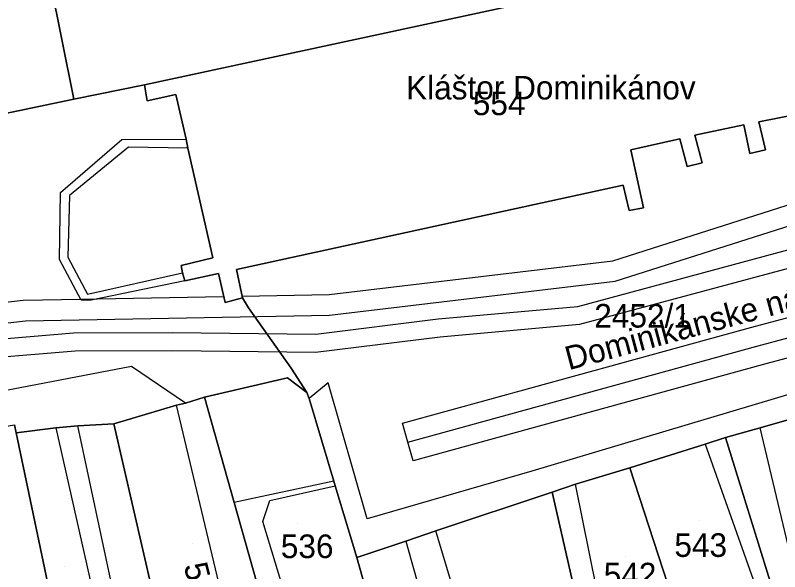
# Model space of a CAD drawing. Extents: x -263423 to -261326, y -1240067 to -1237864.
# Drawn here: x -263045.4 to -262980.7, y -1239574.4 to -1239527.3 of the extents above; entities that cross this region are included whole.
import ezdxf

# ---------------------------------------------------------------- set-up
doc = ezdxf.new("R2010")
doc.units = 0
for name, color, linetype in [('body_kn', 7, 'Continuous'), ('kladpar_druhypozemkov', 7, 'Continuous'), ('kladpar_hranice', 7, 'Continuous'), ('kladpar_parcelnecisla', 7, 'Continuous'), ('kladpar_plochy', 7, 'Continuous'), ('popisy', 7, 'Continuous'), ('tarchy_linie', 7, 'Continuous'), ('zappar_hrandruhpozemk', 7, 'Continuous')]:
    doc.layers.add(name, color=color, linetype=linetype)

msp = doc.modelspace()

# ---------------------------------------------------------------- linework, layer by layer
at = {"layer": 'body_kn'}
for p, q in [((-263034.51, -1239533.16), (-263034.51, -1239533.16)), ((-263031.85, -1239533.97), (-263031.85, -1239533.97)), ((-263040.5, -1239534.37), (-263040.5, -1239534.37)), ((-263034.28, -1239534.52), (-263034.28, -1239534.52)), ((-262983.74, -1239536.55), (-262983.74, -1239536.55)), ((-262982.46, -1239536.3), (-262982.46, -1239536.3)), ((-263036.43, -1239537.79), (-263036.43, -1239537.79)), ((-263030.98, -1239537.76), (-263030.98, -1239537.76)), ((-262989.17, -1239537.73), (-262989.17, -1239537.73)), ((-262987.89, -1239537.42), (-262987.89, -1239537.42)), ((-263035.86, -1239538.43), (-263035.86, -1239538.43)), ((-263030.82, -1239538.54), (-263030.82, -1239538.54)), ((-263030.82, -1239538.54), (-263030.82, -1239538.54)), ((-262993.31, -1239538.66), (-262993.31, -1239538.66)), ((-262983.24, -1239538.97), (-262983.24, -1239538.97)), ((-262981.9, -1239538.66), (-262981.9, -1239538.66)), ((-262987.26, -1239539.78), (-262987.26, -1239539.78)), ((-262988.54, -1239540.09), (-262988.54, -1239540.09)), ((-262993.96, -1239541.65), (-262993.96, -1239541.65)), ((-262993.96, -1239541.65), (-262993.96, -1239541.65)), ((-263041.61, -1239542.29), (-263041.61, -1239542.29)), ((-263040.85, -1239542.55), (-263040.85, -1239542.55)), ((-262992.25, -1239543.57), (-262992.25, -1239543.57)), ((-262993.46, -1239543.82), (-262993.46, -1239543.82)), ((-263041.69, -1239547.96), (-263041.69, -1239547.96)), ((-263040.99, -1239547.77), (-263040.99, -1239547.77)), ((-263028.72, -1239547.83), (-263028.72, -1239547.83)), ((-262994.84, -1239548.07), (-262994.84, -1239548.07)), ((-263031.41, -1239548.46), (-263031.41, -1239548.46)), ((-263026.71, -1239548.81), (-263026.71, -1239548.81)), ((-263031.27, -1239549.08), (-263031.27, -1239549.08)), ((-263028.24, -1239549.14), (-263028.24, -1239549.14)), ((-263031.1, -1239549.77), (-263031.1, -1239549.77)), ((-263031.1, -1239549.77), (-263031.1, -1239549.77)), ((-262994.63, -1239549.81), (-262994.63, -1239549.81)), ((-263044.78, -1239551.42), (-263044.78, -1239551.42)), ((-263039.9, -1239551.33), (-263039.9, -1239551.33)), ((-263039.86, -1239551.41), (-263039.86, -1239551.41)), ((-263039.34, -1239550.9), (-263039.34, -1239550.9)), ((-263039.03, -1239551.42), (-263039.03, -1239551.42)), ((-263038.49, -1239551.3), (-263038.49, -1239551.3)), ((-263027.81, -1239551.09), (-263027.81, -1239551.09)), ((-263026.23, -1239551.06), (-263026.23, -1239551.06)), ((-263026.2, -1239551.21), (-263026.2, -1239551.21)), ((-263018.85, -1239550.92), (-263018.85, -1239550.92)), ((-263027.68, -1239551.59), (-263027.68, -1239551.59)), ((-263025.7, -1239552.06), (-263025.7, -1239552.06)), ((-262997.81, -1239551.93), (-262997.81, -1239551.93)), ((-263018.82, -1239552.67), (-263018.82, -1239552.67)), ((-263044.58, -1239553.16), (-263044.58, -1239553.16)), ((-263009.64, -1239553), (-263009.64, -1239553)), ((-262997.67, -1239553.47), (-262997.67, -1239553.47)), ((-262983.07, -1239553.7), (-262983.07, -1239553.7)), ((-263040.51, -1239554.18), (-263040.51, -1239554.18)), ((-263032.13, -1239554.16), (-263032.13, -1239554.16)), ((-263020, -1239554.28), (-263020, -1239554.28)), ((-263009.45, -1239554.54), (-263009.45, -1239554.54)), ((-262982.63, -1239555.29), (-262982.63, -1239555.29)), ((-263040.38, -1239555.72), (-263040.38, -1239555.72)), ((-263032.13, -1239555.71), (-263032.13, -1239555.71)), ((-263020.02, -1239555.83), (-263020.02, -1239555.83)), ((-263035.6, -1239557.04), (-263035.6, -1239557.04)), ((-263022.08, -1239557.18), (-263022.08, -1239557.18)), ((-262982.19, -1239556.88), (-262982.19, -1239556.88)), ((-263022.4, -1239558), (-263022.4, -1239558)), ((-263022.4, -1239558), (-263022.4, -1239558)), ((-263018.96, -1239558.4), (-263018.96, -1239558.4)), ((-263020.75, -1239559.22), (-263020.75, -1239559.22)), ((-263029.42, -1239559.62), (-263029.42, -1239559.62)), ((-263029.42, -1239559.62), (-263029.42, -1239559.62)), ((-263020.56, -1239559.73), (-263020.56, -1239559.73)), ((-263031.79, -1239560.31), (-263031.79, -1239560.31)), ((-263031.02, -1239560.12), (-263031.02, -1239560.12)), ((-263031.02, -1239560.12), (-263031.02, -1239560.12)), ((-263037.09, -1239561.88), (-263037.09, -1239561.88)), ((-263037.09, -1239561.88), (-263037.09, -1239561.88)), ((-263012.64, -1239561.84), (-263012.64, -1239561.84)), ((-263042, -1239562.23), (-263042, -1239562.23)), ((-263042, -1239562.23), (-263042, -1239562.23)), ((-263040.15, -1239562.05), (-263040.15, -1239562.05)), ((-262982.36, -1239562.23), (-262982.36, -1239562.23)), ((-263045.38, -1239562.66), (-263045.38, -1239562.66)), ((-262985.3, -1239563.04), (-262985.3, -1239563.04)), ((-262985.3, -1239563.04), (-262985.3, -1239563.04)), ((-263012.2, -1239563.43), (-263012.2, -1239563.43)), ((-263012.2, -1239563.43), (-263012.2, -1239563.43)), ((-262987.02, -1239563.61), (-262987.02, -1239563.61)), ((-262987.02, -1239563.61), (-262987.02, -1239563.61)), ((-263011.76, -1239565.02), (-263011.76, -1239565.02)), ((-263011.76, -1239565.02), (-263011.76, -1239565.02)), ((-262993.41, -1239565.61), (-262993.41, -1239565.61)), ((-263001.7, -1239565.89), (-263001.7, -1239565.89)), ((-263018.48, -1239566.75), (-263018.48, -1239566.75)), ((-263018.48, -1239566.75), (-263018.48, -1239566.75)), ((-262998, -1239566.99), (-262998, -1239566.99)), ((-263018.35, -1239567.14), (-263018.35, -1239567.14)), ((-262999.98, -1239567.68), (-262999.98, -1239567.68)), ((-262999.98, -1239567.68), (-262999.98, -1239567.68)), ((-263026.9, -1239568.56), (-263026.9, -1239568.56)), ((-263023.9, -1239568.38), (-263023.9, -1239568.38)), ((-263024.49, -1239570.16), (-263024.49, -1239570.16)), ((-263015.63, -1239569.93), (-263015.63, -1239569.93)), ((-263009.82, -1239570.94), (-263009.82, -1239570.94)), ((-263012.37, -1239571.82), (-263012.37, -1239571.82)), ((-263012.37, -1239571.82), (-263012.37, -1239571.82)), ((-263016.52, -1239573.2), (-263016.52, -1239573.2))]:
    msp.add_line(p, q, dxfattribs=at)
at = {"layer": 'kladpar_druhypozemkov'}
for p, q in [((-263004.79, -1239532.83), (-263004.79, -1239532.83)), ((-262991.64, -1239550.43), (-262991.64, -1239550.43)), ((-262987.47, -1239570.06), (-262987.47, -1239570.06)), ((-263021.57, -1239570.36), (-263021.57, -1239570.36)), ((-263030.47, -1239572.06), (-263030.47, -1239572.06)), ((-262993.77, -1239573.16), (-262993.77, -1239573.16)), ((-263041.27, -1239573.96), (-263041.27, -1239573.96))]:
    msp.add_line(p, q, dxfattribs=at)
at = {"layer": 'kladpar_hranice'}
for points in [[(-263044.44, -1239514.61), (-263042.49, -1239524.38), (-263040.5, -1239534.37), (-263087.94, -1239544.33), (-263088.02, -1239531.2), (-263087.98, -1239519.03), (-263088.12, -1239499.77), (-263078.2, -1239500.58), (-263077.7, -1239502.86), (-263073.21, -1239501.88), (-263073.55, -1239500.32), (-263048.34, -1239494.77), (-263044.44, -1239514.61)], [(-263034.11, -1239511.55), (-263033.09, -1239516.29), (-263024.93, -1239514.53), (-263024.62, -1239515.3), (-263007.06, -1239512.08), (-263005.87, -1239517.44), (-263000.13, -1239516.2), (-262999.76, -1239519.83), (-263000.65, -1239521.04), (-262999.63, -1239521.74), (-262998.82, -1239525.44), (-263034.51, -1239533.16), (-263040.5, -1239534.37), (-263042.49, -1239524.38), (-263044.44, -1239514.61), (-263038.44, -1239512.61), (-263034.11, -1239511.55)], [(-262979.02, -1239535.62), (-262982.46, -1239536.3), (-262981.9, -1239538.66), (-262983.24, -1239538.97), (-262983.74, -1239536.55), (-262987.89, -1239537.42), (-262987.26, -1239539.78), (-262988.54, -1239540.09), (-262989.17, -1239537.73), (-262993.31, -1239538.66), (-262992.25, -1239543.57), (-262993.46, -1239543.82), (-262993.96, -1239541.65), (-263026.71, -1239548.81), (-263026.2, -1239551.21), (-263027.68, -1239551.59), (-263028.24, -1239549.14), (-263031.1, -1239549.77), (-263031.27, -1239549.08), (-263031.41, -1239548.46), (-263028.72, -1239547.83), (-263030.82, -1239538.54), (-263030.98, -1239537.76), (-263031.85, -1239533.97), (-263034.28, -1239534.52), (-263034.51, -1239533.16), (-262998.82, -1239525.44)], [(-263087.94, -1239544.33), (-263040.5, -1239534.37), (-263034.51, -1239533.16), (-263034.28, -1239534.52), (-263031.85, -1239533.97), (-263030.98, -1239537.76), (-263030.82, -1239538.54), (-263028.72, -1239547.83), (-263031.41, -1239548.46), (-263031.27, -1239549.08), (-263031.1, -1239549.77), (-263028.24, -1239549.14), (-263027.68, -1239551.59), (-263026.2, -1239551.21), (-263025.7, -1239552.06), (-263022.08, -1239557.18), (-263020.75, -1239559.22), (-263022.4, -1239558), (-263029.42, -1239559.62), (-263031.02, -1239560.12), (-263031.79, -1239560.31), (-263037.09, -1239561.88), (-263040.15, -1239562.05), (-263042, -1239562.23), (-263045.38, -1239562.66), (-263045.51, -1239561.96)], [(-262993.96, -1239541.65), (-262993.46, -1239543.82), (-262992.25, -1239543.57), (-262993.31, -1239538.66), (-262989.17, -1239537.73), (-262988.54, -1239540.09), (-262987.26, -1239539.78), (-262987.89, -1239537.42), (-262983.74, -1239536.55), (-262983.24, -1239538.97), (-262981.9, -1239538.66), (-262982.46, -1239536.3), (-262979.02, -1239535.62)], [(-262979.11, -1239561.29), (-262982.36, -1239562.23), (-262985.3, -1239563.04), (-262987.02, -1239563.61), (-262993.41, -1239565.61), (-262998, -1239566.99), (-262999.98, -1239567.68), (-263009.82, -1239570.94), (-263012.37, -1239571.82), (-263016.52, -1239573.2), (-263018.35, -1239567.14), (-263018.48, -1239566.75), (-263020.56, -1239559.73), (-263020.75, -1239559.22), (-263022.08, -1239557.18), (-263025.7, -1239552.06), (-263026.2, -1239551.21), (-263026.71, -1239548.81), (-262993.96, -1239541.65)], [(-263022.4, -1239558), (-263020.75, -1239559.22), (-263020.56, -1239559.73), (-263018.48, -1239566.75), (-263018.35, -1239567.14), (-263016.52, -1239573.2), (-263010.92, -1239593.11), (-263010.6, -1239595.15), (-263011.63, -1239596.93), (-263014.7, -1239597.74), (-263018.08, -1239598.49), (-263020.41, -1239590.83), (-263024.38, -1239577.56), (-263026.9, -1239568.56), (-263029.42, -1239559.62), (-263022.4, -1239558)], [(-263029.42, -1239559.62), (-263026.9, -1239568.56), (-263024.38, -1239577.56), (-263020.41, -1239590.83), (-263018.08, -1239598.49), (-263021.85, -1239599.24), (-263027.33, -1239600.16), (-263032.43, -1239580), (-263032.81, -1239580), (-263033, -1239579.68), (-263037.09, -1239561.88), (-263031.79, -1239560.31), (-263031.02, -1239560.12), (-263029.42, -1239559.62)], [(-263037.09, -1239561.88), (-263033, -1239579.68), (-263032.81, -1239580), (-263032.43, -1239580), (-263027.33, -1239600.16), (-263031.29, -1239600.97), (-263036.27, -1239602.92), (-263038.04, -1239596.22), (-263042.24, -1239577.59), (-263045.38, -1239562.66), (-263042, -1239562.23), (-263040.15, -1239562.05), (-263037.09, -1239561.88)], [(-262974.89, -1239578.2), (-262972.25, -1239587.01), (-262971.11, -1239591.16), (-262976.09, -1239593.1), (-262977.35, -1239588.89), (-262980.13, -1239579.7), (-262985.3, -1239563.04), (-262982.36, -1239562.23), (-262979.11, -1239561.29), (-262974.89, -1239578.2)], [(-263042.24, -1239577.59), (-263038.04, -1239596.22), (-263036.27, -1239602.92), (-263044.38, -1239604.53), (-263046.21, -1239598.09), (-263046.84, -1239595.22), (-263054.76, -1239563.63), (-263050.1, -1239562.76), (-263045.51, -1239561.96), (-263045.38, -1239562.66), (-263042.24, -1239577.59)], [(-262985.3, -1239563.04), (-262980.13, -1239579.7), (-262977.35, -1239588.89), (-262976.09, -1239593.1), (-262975.97, -1239593.61), (-262984.01, -1239595.55), (-262984.89, -1239591.72), (-262993.41, -1239565.61), (-262987.02, -1239563.61), (-262985.3, -1239563.04)], [(-262984.89, -1239591.72), (-262993.19, -1239594.42), (-262995.08, -1239588.35), (-262995.14, -1239588.03), (-262996.09, -1239584.78), (-262999.98, -1239567.68), (-262998, -1239566.99), (-262993.41, -1239565.61), (-262984.89, -1239591.72)], [(-262999.98, -1239567.68), (-262996.09, -1239584.78), (-262995.14, -1239588.03), (-262995.08, -1239588.35), (-262997.25, -1239589.11), (-263003.7, -1239591.49), (-263003.08, -1239594.36), (-263006.07, -1239594.67), (-263010.6, -1239595.15), (-263010.92, -1239593.11), (-263016.52, -1239573.2), (-263012.37, -1239571.82), (-263009.82, -1239570.94), (-262999.98, -1239567.68)]]:
    msp.add_lwpolyline(points, dxfattribs=at)
at = {"layer": 'kladpar_plochy'}
for points in [[(-263044.44, -1239514.61), (-263042.49, -1239524.38), (-263040.5, -1239534.37), (-263087.94, -1239544.33), (-263088.02, -1239531.2), (-263087.98, -1239519.03), (-263088.12, -1239499.77), (-263078.2, -1239500.58), (-263077.7, -1239502.86), (-263073.21, -1239501.88), (-263073.55, -1239500.32), (-263048.34, -1239494.77)], [(-263034.11, -1239511.55), (-263033.09, -1239516.29), (-263024.93, -1239514.53), (-263024.62, -1239515.3), (-263007.06, -1239512.08), (-263005.87, -1239517.44), (-263000.13, -1239516.2), (-262999.76, -1239519.83), (-263000.65, -1239521.04), (-262999.63, -1239521.74), (-262998.82, -1239525.44), (-263034.51, -1239533.16), (-263040.5, -1239534.37), (-263042.49, -1239524.38), (-263044.44, -1239514.61), (-263038.44, -1239512.61)], [(-263022.4, -1239558), (-263020.75, -1239559.22), (-263020.56, -1239559.73), (-263018.48, -1239566.75), (-263018.35, -1239567.14), (-263016.52, -1239573.2), (-263010.92, -1239593.11), (-263010.6, -1239595.15), (-263011.63, -1239596.93), (-263014.7, -1239597.74), (-263018.08, -1239598.49), (-263020.41, -1239590.83), (-263024.38, -1239577.56), (-263026.9, -1239568.56), (-263029.42, -1239559.62)], [(-263029.42, -1239559.62), (-263026.9, -1239568.56), (-263024.38, -1239577.56), (-263020.41, -1239590.83), (-263018.08, -1239598.49), (-263021.85, -1239599.24), (-263027.33, -1239600.16), (-263032.43, -1239580), (-263032.81, -1239580), (-263033, -1239579.68), (-263037.09, -1239561.88), (-263031.79, -1239560.31), (-263031.02, -1239560.12)], [(-263037.09, -1239561.88), (-263033, -1239579.68), (-263032.81, -1239580), (-263032.43, -1239580), (-263027.33, -1239600.16), (-263031.29, -1239600.97), (-263036.27, -1239602.92), (-263038.04, -1239596.22), (-263042.24, -1239577.59), (-263045.38, -1239562.66), (-263042, -1239562.23), (-263040.15, -1239562.05)], [(-262974.89, -1239578.2), (-262972.25, -1239587.01), (-262971.11, -1239591.16), (-262976.09, -1239593.1), (-262977.35, -1239588.89), (-262980.13, -1239579.7), (-262985.3, -1239563.04), (-262982.36, -1239562.23), (-262979.11, -1239561.29)], [(-263042.24, -1239577.59), (-263038.04, -1239596.22), (-263036.27, -1239602.92), (-263044.38, -1239604.53), (-263046.21, -1239598.09), (-263046.84, -1239595.22), (-263054.76, -1239563.63), (-263050.1, -1239562.76), (-263045.51, -1239561.96), (-263045.38, -1239562.66)], [(-262985.3, -1239563.04), (-262980.13, -1239579.7), (-262977.35, -1239588.89), (-262976.09, -1239593.1), (-262975.97, -1239593.61), (-262984.01, -1239595.55), (-262984.89, -1239591.72), (-262993.41, -1239565.61), (-262987.02, -1239563.61)], [(-262984.89, -1239591.72), (-262993.19, -1239594.42), (-262995.08, -1239588.35), (-262995.14, -1239588.03), (-262996.09, -1239584.78), (-262999.98, -1239567.68), (-262998, -1239566.99), (-262993.41, -1239565.61)], [(-262999.98, -1239567.68), (-262996.09, -1239584.78), (-262995.14, -1239588.03), (-262995.08, -1239588.35), (-262997.25, -1239589.11), (-263003.7, -1239591.49), (-263003.08, -1239594.36), (-263006.07, -1239594.67), (-263010.6, -1239595.15), (-263010.92, -1239593.11), (-263016.52, -1239573.2), (-263012.37, -1239571.82), (-263009.82, -1239570.94)]]:
    msp.add_lwpolyline(points, close=True, dxfattribs=at)
for points in [[(-262979.02, -1239535.62), (-262982.46, -1239536.3), (-262981.9, -1239538.66), (-262983.24, -1239538.97), (-262983.74, -1239536.55), (-262987.89, -1239537.42), (-262987.26, -1239539.78), (-262988.54, -1239540.09), (-262989.17, -1239537.73), (-262993.31, -1239538.66), (-262992.25, -1239543.57), (-262993.46, -1239543.82), (-262993.96, -1239541.65), (-263026.71, -1239548.81), (-263026.2, -1239551.21), (-263027.68, -1239551.59), (-263028.24, -1239549.14), (-263031.1, -1239549.77), (-263031.27, -1239549.08), (-263031.41, -1239548.46), (-263028.72, -1239547.83), (-263030.82, -1239538.54), (-263030.98, -1239537.76), (-263031.85, -1239533.97), (-263034.28, -1239534.52), (-263034.51, -1239533.16), (-262998.82, -1239525.44)], [(-263087.94, -1239544.33), (-263040.5, -1239534.37), (-263034.51, -1239533.16), (-263034.28, -1239534.52), (-263031.85, -1239533.97), (-263030.98, -1239537.76), (-263030.82, -1239538.54), (-263028.72, -1239547.83), (-263031.41, -1239548.46), (-263031.27, -1239549.08), (-263031.1, -1239549.77), (-263028.24, -1239549.14), (-263027.68, -1239551.59), (-263026.2, -1239551.21), (-263025.7, -1239552.06), (-263022.08, -1239557.18), (-263020.75, -1239559.22), (-263022.4, -1239558), (-263029.42, -1239559.62), (-263031.02, -1239560.12), (-263031.79, -1239560.31), (-263037.09, -1239561.88), (-263040.15, -1239562.05), (-263042, -1239562.23), (-263045.38, -1239562.66), (-263045.51, -1239561.96)], [(-262979.11, -1239561.29), (-262982.36, -1239562.23), (-262985.3, -1239563.04), (-262987.02, -1239563.61), (-262993.41, -1239565.61), (-262998, -1239566.99), (-262999.98, -1239567.68), (-263009.82, -1239570.94), (-263012.37, -1239571.82), (-263016.52, -1239573.2), (-263018.35, -1239567.14), (-263018.48, -1239566.75), (-263020.56, -1239559.73), (-263020.75, -1239559.22), (-263022.08, -1239557.18), (-263025.7, -1239552.06), (-263026.2, -1239551.21), (-263026.71, -1239548.81), (-262993.96, -1239541.65), (-262993.46, -1239543.82), (-262992.25, -1239543.57), (-262993.31, -1239538.66), (-262989.17, -1239537.73), (-262988.54, -1239540.09), (-262987.26, -1239539.78), (-262987.89, -1239537.42), (-262983.74, -1239536.55), (-262983.24, -1239538.97), (-262981.9, -1239538.66), (-262982.46, -1239536.3), (-262979.02, -1239535.62)]]:
    msp.add_lwpolyline(points, dxfattribs=at)
at = {"layer": 'tarchy_linie'}
for points in [[(-263146.04, -1239565.17), (-263093.29, -1239556.98), (-263093.22, -1239556.97), (-263093.23, -1239556.92), (-263044.78, -1239551.42), (-263039.9, -1239551.33), (-263038.49, -1239551.3), (-263027.81, -1239551.09), (-263027.68, -1239551.59), (-263026.2, -1239551.21), (-263026.23, -1239551.06), (-263018.85, -1239550.92), (-262994.84, -1239548.07), (-262948.59, -1239533.3)], [(-263185.95, -1239572.52), (-263145.78, -1239566.85), (-263093.03, -1239558.66), (-263044.58, -1239553.16), (-263018.82, -1239552.67), (-262994.63, -1239549.81), (-262948.06, -1239534.97)], [(-263192.88, -1239575.95), (-263179.14, -1239573.04), (-263157.82, -1239569.8), (-263134.74, -1239566.33), (-263114.94, -1239563.73), (-263090.46, -1239559.7), (-263054.88, -1239555.38), (-263040.51, -1239554.18), (-263032.13, -1239554.16), (-263020, -1239554.28), (-263009.64, -1239553), (-262997.81, -1239551.93), (-262971.43, -1239544.83), (-262952.77, -1239538.58)], [(-263011.76, -1239565.02), (-263012.2, -1239563.43), (-263012.64, -1239561.84), (-262983.07, -1239553.7), (-262944.73, -1239543.44), (-262944.3, -1239545.03), (-262943.87, -1239546.62), (-262982.19, -1239556.88), (-263011.76, -1239565.02)], [(-263012.2, -1239563.43), (-262982.63, -1239555.29), (-262944.3, -1239545.03)], [(-262971.03, -1239546.33), (-262997.67, -1239553.47), (-263009.45, -1239554.54), (-263020.02, -1239555.83), (-263032.13, -1239555.71), (-263040.38, -1239555.72), (-263054.69, -1239556.92), (-263090.21, -1239561.23), (-263114.74, -1239565.27)]]:
    msp.add_lwpolyline(points, dxfattribs=at)
at = {"layer": 'zappar_hrandruhpozemk'}
for p, q in [((-263041.61, -1239542.29), (-263036.43, -1239537.79)), ((-263036.43, -1239537.79), (-263030.98, -1239537.76)), ((-263035.86, -1239538.43), (-263040.85, -1239542.55)), ((-263030.82, -1239538.54), (-263035.86, -1239538.43)), ((-263035.6, -1239557.04), (-263055.71, -1239560.88)), ((-263031.02, -1239560.12), (-263035.6, -1239557.04)), ((-263027.39, -1239578.82), (-263031.79, -1239560.31)), ((-263036.2, -1239580.55), (-263040.15, -1239562.05)), ((-262978.34, -1239579.2), (-262982.36, -1239562.23)), ((-262987.02, -1239563.61), (-262981.21, -1239579.95)), ((-263018.48, -1239566.75), (-263026.9, -1239568.56)), ((-262994.49, -1239584.41), (-262998, -1239566.99)), ((-263006.54, -1239582.05), (-263009.82, -1239570.94)), ((-263012.37, -1239571.82), (-263009.28, -1239582.73))]:
    msp.add_line(p, q, dxfattribs=at)
for points in [[(-263031.1, -1239549.77), (-263039.03, -1239551.42), (-263039.86, -1239551.41), (-263041.69, -1239547.96), (-263041.61, -1239542.29)], [(-263040.85, -1239542.55), (-263040.99, -1239547.77), (-263039.34, -1239550.9), (-263031.27, -1239549.08)], [(-262979.29, -1239559.19), (-263001.7, -1239565.89), (-263015.63, -1239569.93), (-263018.96, -1239558.4), (-263020.56, -1239559.73)], [(-263042, -1239562.23), (-263037.41, -1239582.65), (-263035.75, -1239582.28)], [(-263022.4, -1239577.06), (-263024.49, -1239570.16), (-263023.9, -1239568.38), (-263018.35, -1239567.14)]]:
    msp.add_lwpolyline(points, dxfattribs=at)

# ---------------------------------------------------------------- texts
at = {"layer": 'kladpar_parcelnecisla'}
for s, p in [('554', (-263006.699, -1239535.73)), ('2452/1', (-262996.409, -1239553.73)), ('536', (-263022.957, -1239573.26)), ('543', (-262989.627, -1239573.16)), ('542', (-262995.611, -1239575.66))]:
    msp.add_text(s, height=2, dxfattribs=at).set_placement(p)
msp.add_text('535', height=2, rotation=284, dxfattribs=at).set_placement((-263031.188, -1239573.895))
at = {"layer": 'popisy'}
msp.add_text('Kláštor Dominikánov', height=2, dxfattribs=at).set_placement((-263012.351, -1239534.4))
msp.add_text('Dominikánske námestie', height=2, rotation=15, dxfattribs=at).set_placement((-262998.57, -1239557.348))

doc.saveas('drawing.dxf')
